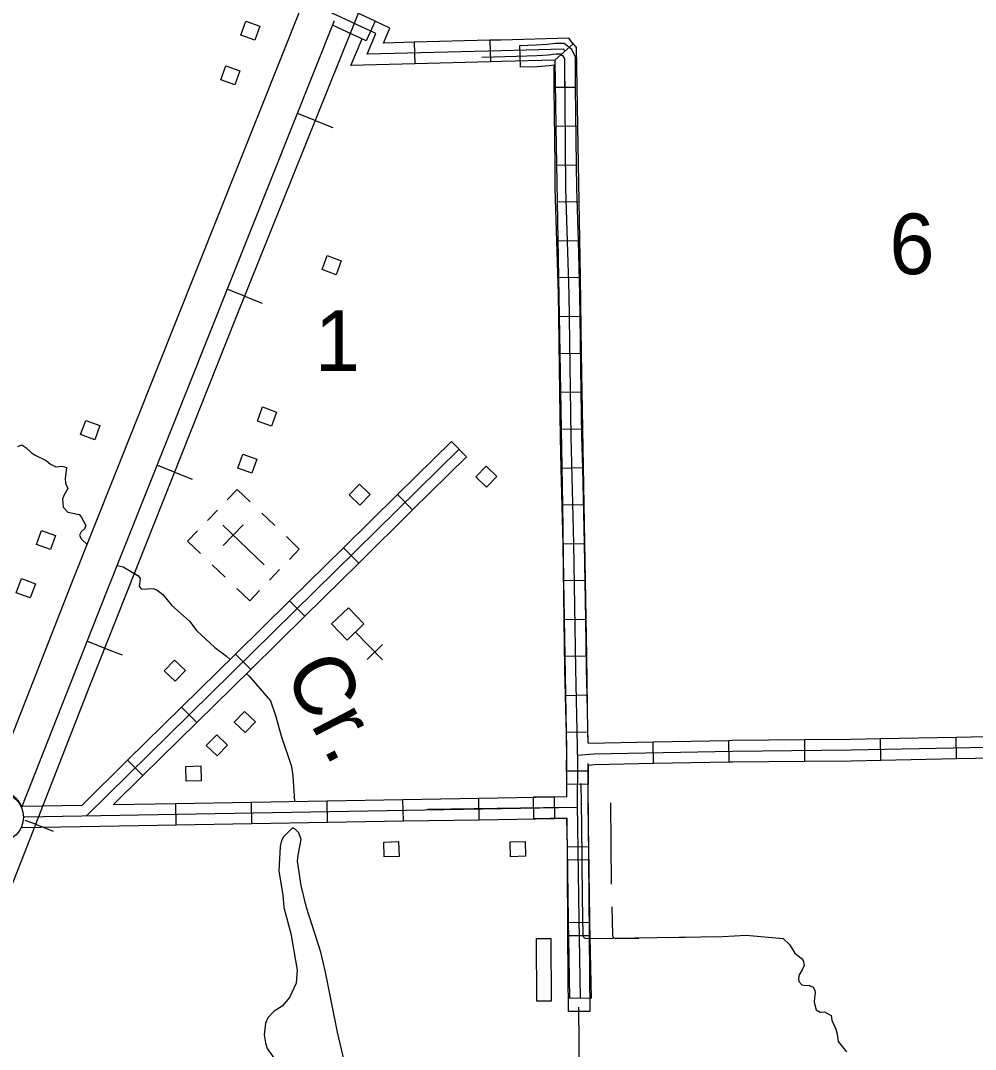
# Model space of a CAD drawing. Extents: x 1084508 to 1142749, y 1057638 to 1093403.
# Drawn here: x 1104795 to 1106883, y 1085121 to 1087372 of the extents above; entities that cross this region are included whole.
import ezdxf

# ---------------------------------------------------------------- set-up
doc = ezdxf.new("R2010")
doc.units = 0
for name, color, linetype in [('Level 15', 7, 'Continuous'), ('Level 2', 7, 'Continuous'), ('Level 24', 7, 'Continuous'), ('Level 32', 7, 'Continuous'), ('Level 35', 7, 'Continuous'), ('Level 40', 7, 'Continuous'), ('Level 43', 7, 'Continuous'), ('Level 45', 7, 'Continuous'), ('Level 5', 7, 'Continuous'), ('Level 56', 7, 'Continuous'), ('Level 57', 7, 'Continuous')]:
    doc.layers.add(name, color=color, linetype=linetype)

msp = doc.modelspace()

# ---------------------------------------------------------------- linework, layer by layer
at = {"layer": 'Level 15'}
for points in [[(1105408.5, 1087401.4), (1104909, 1086148.8), (1104725, 1085681.4)], [(1104797.6, 1085651.6), (1104982, 1086119.9), (1105481.4, 1087372.3)]]:
    msp.add_lwpolyline(points, dxfattribs=at)
msp.add_arc((1104746.6, 1085630.7), 55.1, 22.2643, 113.1261, dxfattribs=at)
at = {"layer": 'Level 2'}
msp.add_lwpolyline([(1106015.4, 1085214.1), (1106025.2, 1084104.7), (1106026.7, 1084019.8)], dxfattribs=at)
at = {"layer": 'Level 24'}
msp.add_circle((1104745.9, 1085629.5), 54.9, dxfattribs=at)
at = {"layer": 'Level 32'}
for p, q in [((1105570.3, 1087371), (1105550.5, 1087328.3)), ((1105655.8, 1087324.9), (1105657, 1087277.8)), ((1105821.4, 1087329.2), (1105822.7, 1087282.1)), ((1105885.9, 1087317.4), (1105887.4, 1087270.3)), ((1105963.3, 1087285.7), (1106003.4, 1087321.5)), ((1106008.8, 1087226), (1105961.7, 1087226)), ((1105965.7, 1087141.3), (1106012.8, 1087142.1)), ((1106010.7, 1087055.9), (1105963.7, 1087055.5)), ((1105968.5, 1086975.6), (1106015.6, 1086976.4)), ((1106014.7, 1086890.8), (1105967.6, 1086889.4)), ((1105971.3, 1086809.9), (1106018.4, 1086810.7)), ((1106018.9, 1086724.7), (1105971.8, 1086724.1)), ((1105974.1, 1086644.2), (1106021.2, 1086645)), ((1106021.2, 1086559), (1105974.1, 1086558.4)), ((1105976.9, 1086478.5), (1106023.9, 1086479.3)), ((1105737.4, 1086451.5), (1105770.4, 1086417.9)), ((1106024.3, 1086393.6), (1105977.2, 1086392.4)), ((1105619.3, 1086335.2), (1105652.3, 1086301.7)), ((1105979.7, 1086312.8), (1106026.7, 1086313.6)), ((1105501.2, 1086219), (1105534.2, 1086185.4)), ((1106028.5, 1086227.6), (1105981.4, 1086227)), ((1105982.4, 1086147.1), (1106029.5, 1086147.9)), ((1105383.1, 1086102.7), (1105416.1, 1086069.1)), ((1106030.9, 1086061.9), (1105983.8, 1086061.3)), ((1105265, 1085986.4), (1105298, 1085952.9)), ((1105985.2, 1085981.4), (1106032.3, 1085982.2)), ((1106033.8, 1085896.4), (1105986.7, 1085895.3)), ((1105146.9, 1085870.2), (1105179.9, 1085836.6)), ((1105988, 1085815.7), (1106035.1, 1085816.5)), ((1106676.3, 1085754.4), (1106675.3, 1085801.5)), ((1106842, 1085757.8), (1106841, 1085804.8)), ((1106179.1, 1085747.3), (1106178.2, 1085794.3)), ((1106344.8, 1085750.4), (1106343.9, 1085797.5)), ((1106510.3, 1085752.1), (1106509.9, 1085799.2)), ((1105028.8, 1085753.9), (1105061.8, 1085720.4)), ((1106036.8, 1085730.1), (1105989.7, 1085730.3)), ((1106036.5, 1085701.5), (1105989.5, 1085701.1)), ((1105466.2, 1085618.3), (1105465.4, 1085665.3)), ((1105631.9, 1085621.2), (1105631.1, 1085668.2)), ((1105797.7, 1085624), (1105796.8, 1085671.1)), ((1105915.8, 1085673), (1105916.5, 1085625.9)), ((1105963.4, 1085626.9), (1105962.5, 1085674)), ((1105134.8, 1085612.5), (1105134, 1085659.6)), ((1105300.5, 1085615.4), (1105299.7, 1085662.4)), ((1106037.8, 1085564.8), (1105990.7, 1085564.1)), ((1106037.8, 1085535.8), (1105990.7, 1085535.4)), ((1106040.1, 1085399.2), (1105993.1, 1085398.3)), ((1106039.1, 1085370.1), (1105992, 1085369.7)), ((1106043.2, 1085233.5), (1105996.1, 1085232.6)), ((1106040.4, 1085204.3), (1105993.3, 1085204))]:
    msp.add_line(p, q, dxfattribs=at)
for points in [[(1105846.8, 1087306.3), (1105552.9, 1087298.7), (1105572, 1087344.3), (1105454.3, 1087398.6)], [(1105570.3, 1087371), (1105495, 1087405.7)], [(1105550.5, 1087328.3), (1105477.3, 1087362)], [(1105655.8, 1087324.9), (1105588.7, 1087323.2), (1105602.5, 1087356.1), (1105570.3, 1087371)], [(1105657, 1087277.8), (1105517.1, 1087274.2), (1105541.5, 1087332.4)], [(1106003.4, 1087321.5), (1105993.8, 1087333.6), (1105846.2, 1087329.8), (1105821.4, 1087329.2)], [(1105821.4, 1087329.2), (1105655.8, 1087324.9)], [(1105985.8, 1087305.8), (1105982.6, 1087309.8), (1105846.8, 1087306.3)], [(1106008.8, 1087226), (1106008.8, 1087292.5), (1106000.7, 1087308.7), (1105983.6, 1087322.4), (1105964.7, 1087322.4), (1105946.6, 1087320.3), (1105922.4, 1087318.4), (1105885.9, 1087317.4)], [(1106003.4, 1087321.5), (1106009.9, 1087313.2), (1106012.8, 1087142.1)], [(1105985.3, 1087226), (1105985.3, 1087287), (1105982, 1087293.6), (1105975.3, 1087298.9), (1105966.1, 1087298.9), (1105948.8, 1087296.9), (1105923.7, 1087294.9), (1105879.3, 1087293.6), (1105803.9, 1087291.8)], [(1105963.3, 1087285.7), (1105847.4, 1087282.7), (1105822.7, 1087282.1)], [(1105963.3, 1087285.7), (1105965.7, 1087141.3)], [(1106019.6, 1085233.1), (1106017.3, 1085365.9), (1106016.5, 1085406), (1106012.9, 1085657.8), (1106013.3, 1085749), (1106012.9, 1085783.5), (1106008.9, 1085954.1), (1106005, 1086228.1), (1105999, 1086461.7), (1105994.7, 1086773.4), (1105987.6, 1087005), (1105985.2, 1087286.3), (1105985, 1087288.8), (1105983.9, 1087291.2), (1105982.2, 1087293.1)], [(1105822.7, 1087282.1), (1105657, 1087277.8)], [(1105961.7, 1087226), (1105961.7, 1087274.7), (1105951.1, 1087273.5), (1105925, 1087271.4), (1105887.4, 1087270.3)], [(1105963.7, 1087055.5), (1105961.7, 1087226)], [(1106010.7, 1087055.9), (1106008.8, 1087226)], [(1105965.7, 1087141.3), (1105968.5, 1086975.6)], [(1106012.8, 1087142.1), (1106015.6, 1086976.4)], [(1105967.6, 1086889.4), (1105964.1, 1087004.6), (1105963.7, 1087055.5)], [(1106014.7, 1086890.8), (1106011.2, 1087005.5), (1106010.7, 1087055.9)], [(1105968.5, 1086975.6), (1105971.3, 1086809.9)], [(1106015.6, 1086976.4), (1106018.4, 1086810.7)], [(1105971.8, 1086724.1), (1105971.1, 1086772.9), (1105967.6, 1086889.4)], [(1106018.9, 1086724.7), (1106018.2, 1086774), (1106014.7, 1086890.8)], [(1105971.3, 1086809.9), (1105974.1, 1086644.2)], [(1106018.4, 1086810.7), (1106021.2, 1086645)], [(1105974.1, 1086558.4), (1105971.8, 1086724.1)], [(1106021.2, 1086559), (1106018.9, 1086724.7)], [(1105974.1, 1086644.2), (1105976.9, 1086478.5)], [(1106021.2, 1086645), (1106023.9, 1086479.3)], [(1105977.2, 1086392.4), (1105975.5, 1086461.2), (1105974.1, 1086558.4)], [(1106024.3, 1086393.6), (1106022.6, 1086462.2), (1106021.2, 1086559)], [(1105976.9, 1086478.5), (1105979.7, 1086312.8)], [(1106023.9, 1086479.3), (1106026.7, 1086313.6)], [(1105753.9, 1086434.7), (1104939.6, 1085633.1)], [(1105737.4, 1086451.5), (1105619.3, 1086335.2)], [(1105770.4, 1086417.9), (1105652.3, 1086301.7)], [(1105981.4, 1086227), (1105981.4, 1086227.6), (1105977.2, 1086392.4)], [(1106028.5, 1086227.6), (1106028.5, 1086228.6), (1106024.3, 1086393.6)], [(1105619.3, 1086335.2), (1105501.2, 1086219)], [(1105652.3, 1086301.7), (1105534.2, 1086185.4)], [(1105979.7, 1086312.8), (1105982.4, 1086147.1)], [(1106026.7, 1086313.6), (1106029.5, 1086147.9)], [(1105501.2, 1086219), (1105383.1, 1086102.7)], [(1105983.8, 1086061.3), (1105981.4, 1086227)], [(1106030.9, 1086061.9), (1106028.5, 1086227.6)], [(1105534.2, 1086185.4), (1105416.1, 1086069.1)], [(1105982.4, 1086147.1), (1105985.2, 1085981.4)], [(1106029.5, 1086147.9), (1106032.3, 1085982.2)], [(1105383.1, 1086102.7), (1105265, 1085986.4)], [(1105416.1, 1086069.1), (1105298, 1085952.9)], [(1105986.7, 1085895.3), (1105985.4, 1085953.6), (1105983.8, 1086061.3)], [(1106033.8, 1085896.4), (1106032.5, 1085954.5), (1106030.9, 1086061.9)], [(1105265, 1085986.4), (1105146.9, 1085870.2)], [(1105985.2, 1085981.4), (1105988, 1085815.7)], [(1106032.3, 1085982.2), (1106035.1, 1085816.5)], [(1105298, 1085952.9), (1105179.9, 1085836.6)], [(1105989.7, 1085730.3), (1105989.8, 1085748.9), (1105989.4, 1085783.1), (1105986.7, 1085895.3)], [(1106013.1, 1085765.1), (1106048.7, 1085768.3), (1106351.8, 1085774.1), (1106611.3, 1085776.7), (1107281.5, 1085790.1), (1107587.2, 1085795.3), (1107598.7, 1085799.7), (1107611.5, 1085801.7), (1107673, 1085804.2), (1107946, 1085821.5), (1108087.6, 1085831.2), (1108539.3, 1085857.4), (1108770.6, 1085871.5), (1108975, 1085884.5), (1109244.2, 1085900.9)], [(1106036.3, 1085791.6), (1106033.8, 1085896.4)], [(1105146.9, 1085870.2), (1105028.8, 1085753.9)], [(1105179.9, 1085836.6), (1105061.8, 1085720.4)], [(1105988, 1085815.7), (1105989, 1085753.4)], [(1106035.1, 1085816.5), (1106035.5, 1085793.7)], [(1106509.9, 1085799.2), (1106611, 1085800.2), (1106675.3, 1085801.5)], [(1106675.3, 1085801.5), (1106841, 1085804.8)], [(1106841, 1085804.8), (1107006.7, 1085808.2)], [(1106036.3, 1085791.6), (1106178.2, 1085794.3)], [(1106178.2, 1085794.3), (1106343.9, 1085797.5)], [(1106343.9, 1085797.5), (1106351.5, 1085797.6), (1106509.9, 1085799.2)], [(1106676.3, 1085754.4), (1106842, 1085757.8)], [(1106842, 1085757.8), (1107007.7, 1085761.1)], [(1105028.8, 1085753.9), (1104929.3, 1085656)], [(1105989.5, 1085701.1), (1105989, 1085753.6)], [(1106036.5, 1085701.5), (1106036.2, 1085746.6)], [(1106037.8, 1085564.8), (1106036.4, 1085657.9), (1106036.8, 1085743.6)], [(1106036.8, 1085743.6), (1106050, 1085744.8), (1106179.1, 1085747.3)], [(1106036.8, 1085730.1), (1106036.8, 1085739.2)], [(1106179.1, 1085747.3), (1106344.8, 1085750.4)], [(1106344.8, 1085750.4), (1106352.2, 1085750.6), (1106510.3, 1085752.1)], [(1106510.3, 1085752.1), (1106611.7, 1085753.1), (1106676.3, 1085754.4)], [(1105061.8, 1085720.4), (1104997.6, 1085657.2)], [(1105989.4, 1085674.1), (1105989.7, 1085730.3)], [(1105989.7, 1085674.5), (1105989.5, 1085701.1)], [(1106037.8, 1085535.8), (1106036.5, 1085701.5)], [(1105299.7, 1085662.4), (1105465.4, 1085665.3)], [(1105465.4, 1085665.3), (1105631.1, 1085668.2)], [(1105631.1, 1085668.2), (1105796.8, 1085671.1)], [(1105796.8, 1085671.1), (1105962.5, 1085674)], [(1105989.4, 1085674.1), (1105915.8, 1085673)], [(1105962.5, 1085674), (1105989.7, 1085674.5)], [(1105989.3, 1085674.5), (1105989.5, 1085674.5)], [(1105989.3, 1085674.5), (1105989.5, 1085674.5)], [(1104798.4, 1085653.7), (1104929.3, 1085656)], [(1104803, 1085630.2), (1106013.4, 1085651.4)], [(1104997.6, 1085657.2), (1105134, 1085659.6)], [(1105134, 1085659.6), (1105299.7, 1085662.4)], [(1105989.3, 1085650.5), (1105684.4, 1085646.1)], [(1105466.2, 1085618.3), (1105631.9, 1085621.2)], [(1105631.9, 1085621.2), (1105797.7, 1085624)], [(1105797.7, 1085624), (1105963.4, 1085626.9)], [(1105989.8, 1085627), (1105916.5, 1085625.9)], [(1105963.4, 1085626.9), (1105990, 1085627.4)], [(1105990.7, 1085564.1), (1105989.8, 1085627)], [(1105990.7, 1085535.4), (1105990, 1085627.4)], [(1105990.1, 1085627.4), (1105990.2, 1085627.4)], [(1105990.1, 1085627.4), (1105990.2, 1085627.4)], [(1104795.8, 1085606.6), (1104969.1, 1085609.6)], [(1104969.1, 1085609.6), (1105134.8, 1085612.5)], [(1105134.8, 1085612.5), (1105300.5, 1085615.4)], [(1105300.5, 1085615.4), (1105466.2, 1085618.3)], [(1105993.1, 1085398.3), (1105992.9, 1085405.6), (1105990.7, 1085564.1)], [(1106040.1, 1085399.2), (1106040, 1085406.4), (1106037.8, 1085564.8)], [(1105992, 1085369.7), (1105990.7, 1085535.4)], [(1106039.1, 1085370.1), (1106037.8, 1085535.8)], [(1105996.1, 1085232.6), (1105993.7, 1085365.5), (1105993.1, 1085398.3)], [(1106043.2, 1085233.5), (1106040.8, 1085366.4), (1106040.1, 1085399.2)], [(1105993.3, 1085204), (1105992, 1085369.7)], [(1106040.4, 1085204.3), (1106039.1, 1085370.1)]]:
    msp.add_lwpolyline(points, dxfattribs=at)
at = {"layer": 'Level 35'}
for points in [[(1104788.3, 1086440.4), (1104797.6, 1086443.8), (1104806.3, 1086438.4), (1104817.9, 1086427.4), (1104826.9, 1086421.3), (1104850.5, 1086409.7), (1104860.2, 1086401.5), (1104872, 1086395.9), (1104884.9, 1086397.2), (1104895, 1086394.6), (1104891.9, 1086370.3), (1104893.2, 1086359.9), (1104898.2, 1086348.4), (1104889.2, 1086333.4), (1104886, 1086325.1), (1104888.1, 1086307.5), (1104898.2, 1086297.1), (1104922.9, 1086291.5), (1104927.4, 1086286.6), (1104937.1, 1086267.4), (1104934.8, 1086260.4), (1104927.1, 1086254.1), (1104923.5, 1086246.8), (1104927.2, 1086238.4), (1104940, 1086226.4)], [(1105005.9, 1086180), (1105019.3, 1086177.5), (1105051, 1086158.5), (1105055.9, 1086151.4), (1105054.2, 1086134.1), (1105059.4, 1086128.5), (1105085.1, 1086129.6), (1105093.4, 1086126.4), (1105105, 1086117.3), (1105125.2, 1086092.3), (1105164.3, 1086058.2), (1105180.3, 1086036.9), (1105219.7, 1086000.9), (1105245.1, 1085981.5), (1105253, 1085974.6)], [(1105288.5, 1085943.5), (1105294.5, 1085938.2)], [(1105294.5, 1085938.2), (1105341.4, 1085883.8), (1105352.4, 1085851.7), (1105364.7, 1085807.6), (1105387.4, 1085740.6), (1105390.5, 1085719.6), (1105393.9, 1085664.1)], [(1105389.3, 1085605.9), (1105370, 1085586.7), (1105365.6, 1085578.5)], [(1105408.1, 1085580.4), (1105403.4, 1085595.2), (1105395.6, 1085602.9), (1105389.3, 1085605.9)], [(1105365.6, 1085578.5), (1105362.3, 1085565.4), (1105359.8, 1085512.4), (1105368.6, 1085458.5), (1105370.3, 1085432.1), (1105386.1, 1085374.9), (1105399.5, 1085294.6), (1105397.5, 1085266.5), (1105383, 1085234.6), (1105367.2, 1085215.9), (1105349.3, 1085205), (1105335.2, 1085190.7), (1105330.2, 1085178.9), (1105327.8, 1085153.3), (1105330.2, 1085136.1), (1105334.1, 1085123.3), (1105353.7, 1085095.5)], [(1105510.4, 1085062.6), (1105488.1, 1085158.9), (1105461.9, 1085290.2), (1105451.5, 1085333.9), (1105420, 1085431.9), (1105408.2, 1085479.8), (1105400.7, 1085533.4), (1105401.6, 1085546.7), (1105408.1, 1085580.4)], [(1106462.9, 1085364), (1106476.6, 1085351.2), (1106488, 1085332.2), (1106502, 1085320.8), (1106506.4, 1085316), (1106508.6, 1085305), (1106504.2, 1085295.7), (1106498.1, 1085284.8), (1106496.3, 1085276.4), (1106497.2, 1085269.8), (1106503.4, 1085262.8), (1106507.8, 1085261.9), (1106520.5, 1085261), (1106528.4, 1085257.9), (1106531.9, 1085251.3), (1106532.4, 1085244.3), (1106531, 1085235.1), (1106530.2, 1085225), (1106534.6, 1085208.3), (1106543.8, 1085203), (1106553.4, 1085203.4), (1106567.5, 1085195.5), (1106569.3, 1085185.4), (1106578.1, 1085165.6), (1106581.1, 1085154.6), (1106582.9, 1085138.4), (1106592.1, 1085127.8), (1106601.3, 1085116.4)]]:
    msp.add_lwpolyline(points, dxfattribs=at)
at = {"layer": 'Level 40'}
for p, q in [((1105439.2, 1087154), (1105400.7, 1087169.4)), ((1105439.2, 1087154), (1105477.6, 1087138.5)), ((1105284.7, 1086769.5), (1105246.3, 1086785)), ((1105284.7, 1086769.5), (1105323.2, 1086754.1)), ((1105131.5, 1086384.6), (1105093, 1086399.9)), ((1105131.5, 1086384.6), (1105170, 1086369.3)), ((1104978.4, 1085999.6), (1104939.9, 1086014.9)), ((1104978.4, 1085999.6), (1105016.9, 1085984.3)), ((1104827, 1085613.9), (1104804.9, 1085622.5)), ((1104827, 1085613.9), (1104865.6, 1085598.8))]:
    msp.add_line(p, q, dxfattribs=at)
for points in [[(1105593.6, 1087538.5), (1105266.5, 1086724.2), (1104945.2, 1085916.1), (1104652.3, 1085166.8), (1104226, 1084075.6), (1103955, 1083382.1), (1103584, 1082434), (1103293.5, 1081677.2), (1102955.6, 1080814.4), (1102738.3, 1080275.5)], [(1105593.6, 1087538.5), (1105266.5, 1086724.2), (1104945.2, 1085916.1), (1104652.3, 1085166.8)]]:
    msp.add_lwpolyline(points, dxfattribs=at)
at = {"layer": 'Level 43'}
for points in [[(1106019.9, 1085702.9), (1106021.7, 1085612.8), (1106023, 1085453.6), (1106024.8, 1085371.4), (1106025.4, 1085368), (1106026.4, 1085366.6), (1106027.8, 1085365.4), (1106029.5, 1085364.6), (1106032.2, 1085364.2), (1106090, 1085364.6), (1106331, 1085368.4), (1106382.1, 1085371.4), (1106462.9, 1085364)], [(1106085, 1085660.5), (1106086.4, 1085482.6)], [(1106088.1, 1085433.6), (1106089.5, 1085371.4), (1106090.1, 1085368), (1106091.1, 1085366.6), (1106092.5, 1085365.4), (1106094.2, 1085364.6), (1106096.9, 1085364.2), (1106147.3, 1085364.6)], [(1106210.9, 1085366.5), (1106248.3, 1085367.1)], [(1106289.8, 1085367.7), (1106331, 1085368.4), (1106382.1, 1085371.4), (1106413.8, 1085368.5)], [(1106455.1, 1085364.7), (1106462.9, 1085364)]]:
    msp.add_lwpolyline(points, dxfattribs=at)
at = {"layer": 'Level 45'}
msp.add_lwpolyline([(1105997.5, 1086484.3), (1105998.7, 1086484.4)], dxfattribs=at)
at = {"layer": 'Level 56'}
for points in [[(1105306.9, 1087329.3), (1105276.2, 1087340.5), (1105287.4, 1087371.3), (1105318.1, 1087360.1)], [(1105263.2, 1087231.5), (1105232.5, 1087242.7), (1105243.7, 1087273.5), (1105274.4, 1087262.3)], [(1105484.7, 1086816.2), (1105454, 1086827.4), (1105465.2, 1086858.2), (1105495.9, 1086847)], [(1105343.4, 1086485), (1105312.7, 1086496.2), (1105323.9, 1086527), (1105354.6, 1086515.8)], [(1104956.8, 1086455.3), (1104926.1, 1086466.5), (1104937.3, 1086497.2), (1104968, 1086486.1)], [(1105300.5, 1086382.1), (1105269.8, 1086393.2), (1105281, 1086424), (1105311.7, 1086412.8)], [(1105814, 1086351.2), (1105790.4, 1086373.9), (1105813, 1086397.5), (1105836.6, 1086374.9)], [(1105536.9, 1086311.8), (1105513.3, 1086334.4), (1105536, 1086358.1), (1105559.6, 1086335.5)], [(1104860.1, 1086215), (1104829.4, 1086226.1), (1104840.7, 1086256.9), (1104871.4, 1086245.8)], [(1104815.9, 1086109.4), (1104785.2, 1086120.6), (1104796.4, 1086151.4), (1104827.1, 1086140.2)], [(1105132.6, 1085926.9), (1105109, 1085949.5), (1105131.7, 1085973.2), (1105155.2, 1085950.6)], [(1105285.7, 1085814.5), (1105262.2, 1085837.1), (1105284.8, 1085860.8), (1105308.4, 1085838.2)], [(1105224.5, 1085763.4), (1105200.9, 1085786), (1105223.6, 1085809.7), (1105247.1, 1085787.1)], [(1105157.2, 1085707.9), (1105156.2, 1085740.6), (1105189, 1085741.6), (1105189.9, 1085708.9)], [(1105589.8, 1085542.4), (1105588.9, 1085575.1), (1105621.6, 1085576), (1105622.6, 1085543.3)], [(1105866.5, 1085542.9), (1105865.5, 1085575.6), (1105898.3, 1085576.5), (1105899.2, 1085543.9)], [(1105955.3, 1085226.8), (1105923.9, 1085226.6), (1105922.9, 1085363.9), (1105954.2, 1085364.1)]]:
    msp.add_lwpolyline(points, close=True, dxfattribs=at)
at = {"layer": 'Level 57'}
for p, q in [((1105225.1, 1086301.3), (1105203.4, 1086278.6)), ((1105336.4, 1086281.3), (1105322.5, 1086294.7)), ((1105336.4, 1086281.3), (1105350.8, 1086267.6)), ((1105236.8, 1086268.1), (1105327.4, 1086181.2)), ((1105237.7, 1086223.7), (1105281.4, 1086269.3)), ((1105282.1, 1086224.7), (1105282.1, 1086224.7)), ((1105282.1, 1086224.7), (1105282.1, 1086224.7)), ((1105213.9, 1086181.4), (1105242.2, 1086154.3)), ((1105339.4, 1086148.3), (1105361.1, 1086171)), ((1105586, 1085973.8), (1105527.3, 1086034.6)), ((1105586.6, 1086007.1), (1105552.7, 1085974.4))]:
    msp.add_line(p, q, dxfattribs=at)
for points in [[(1105246.7, 1086323.8), (1105268.4, 1086346.5), (1105296.8, 1086319.3)], [(1105181.6, 1086255.9), (1105159.8, 1086233.2), (1105188.2, 1086206)], [(1105376.1, 1086243.3), (1105404.4, 1086216.2), (1105382.7, 1086193.5)], [(1105317.5, 1086125.5), (1105295.8, 1086102.9), (1105267.5, 1086130)]]:
    msp.add_lwpolyline(points, dxfattribs=at)
msp.add_lwpolyline([(1105511.6, 1086087.6), (1105545.6, 1086052.3), (1105509.1, 1086017), (1105475.1, 1086052.3)], close=True, dxfattribs=at)

# ---------------------------------------------------------------- texts
at = {"layer": 'Level 35'}
msp.add_text('Cr.', height=132.58, rotation=297.5002, dxfattribs=at).set_placement((1105369.5, 1085946.3))
at = {"layer": 'Level 5'}
for s, p in [('6', (1106695.2, 1086817.5)), ('1', (1105438.6, 1086606))]:
    msp.add_text(s, height=132.6, dxfattribs=at).set_placement(p)

doc.saveas('drawing.dxf')
